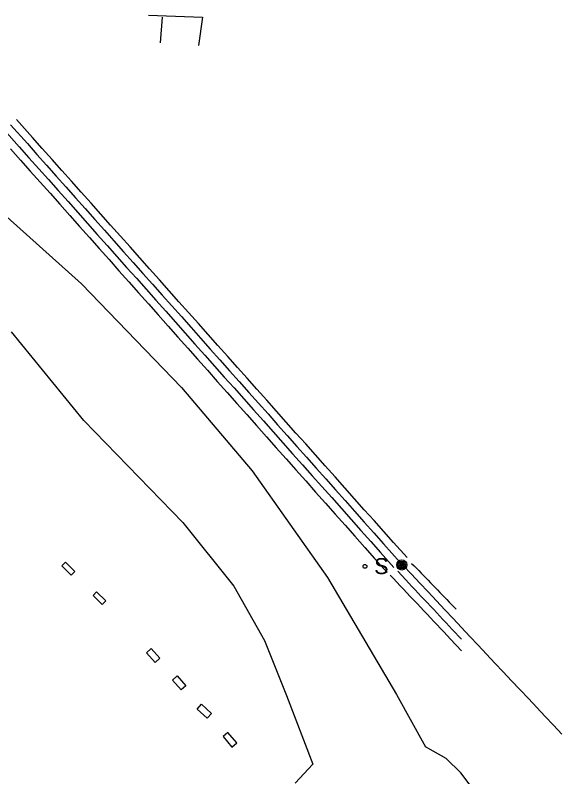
# Model space of a CAD drawing. Extents: x 368532 to 392481, y 10654822 to 10676899.
# Drawn here: x 371921.3 to 372125.9, y 10673073.1 to 10673358.3 of the extents above; entities that cross this region are included whole.
import ezdxf

# ---------------------------------------------------------------- set-up
doc = ezdxf.new("R2010")
doc.units = 0
for name, color, linetype in [('p_Catenary', 7, 'Continuous'), ('p_dtm retaining wall', 7, 'Continuous'), ('p_road conc barrier', 7, 'Continuous'), ('p_road dirt road', 7, 'Continuous'), ('p_structure sign', 7, 'Continuous'), ('p_utility general pole', 7, 'Continuous')]:
    doc.layers.add(name, color=color, linetype=linetype)

msp = doc.modelspace()

# ---------------------------------------------------------------- linework, layer by layer
at = {"layer": 'p_Catenary'}
for points in [[(372067.97, 10673155.13), (372062.92, 10673160.8), (372059.26, 10673164.9), (372055.61, 10673169), (372051.96, 10673173.1), (372048.31, 10673177.2), (372044.66, 10673181.3), (372041, 10673185.4), (372037.35, 10673189.5), (372033.7, 10673193.6), (372030.05, 10673197.7), (372026.4, 10673201.8), (372022.74, 10673205.9), (372019.09, 10673210), (372015.44, 10673214.1), (372011.79, 10673218.2), (372008.14, 10673222.3), (372004.48, 10673226.4), (372000.83, 10673230.5), (371997.18, 10673234.6), (371993.53, 10673238.7), (371989.88, 10673242.8), (371986.22, 10673246.9), (371982.57, 10673251), (371978.92, 10673255.1), (371975.27, 10673259.2), (371971.62, 10673263.3), (371967.96, 10673267.4), (371964.31, 10673271.5), (371960.66, 10673275.6), (371957.01, 10673279.7), (371953.36, 10673283.8), (371949.7, 10673287.9), (371946.05, 10673292), (371942.4, 10673296.1), (371938.75, 10673300.2), (371935.1, 10673304.3), (371931.44, 10673308.4), (371927.79, 10673312.5), (371921.82, 10673319.21)], [(371917.16, 10673315.39), (371922.8, 10673309.04), (371926.46, 10673304.93), (371930.11, 10673300.83), (371933.77, 10673296.72), (371937.42, 10673292.61), (371941.08, 10673288.51), (371944.73, 10673284.4), (371948.39, 10673280.29), (371952.04, 10673276.18), (371955.7, 10673272.08), (371959.35, 10673267.97), (371963.01, 10673263.86), (371966.66, 10673259.76), (371970.32, 10673255.65), (371973.97, 10673251.54), (371977.63, 10673247.43), (371981.28, 10673243.33), (371984.94, 10673239.22), (371988.59, 10673235.11), (371992.25, 10673231.01), (371995.9, 10673226.9), (371999.56, 10673222.79), (372003.21, 10673218.68), (372006.87, 10673214.58), (372010.52, 10673210.47), (372014.18, 10673206.36), (372017.83, 10673202.26), (372021.49, 10673198.15), (372025.14, 10673194.04), (372028.8, 10673189.93), (372032.45, 10673185.83), (372036.11, 10673181.72), (372039.76, 10673177.61), (372043.42, 10673173.51), (372047.07, 10673169.4), (372050.72, 10673165.29), (372054.38, 10673161.18), (372058.03, 10673157.08), (372063.01, 10673151.49)], [(371919.59, 10673317.25), (371925.85, 10673310.2), (371929.46, 10673306.15), (371933.06, 10673302.1), (371936.66, 10673298.05), (371940.26, 10673294), (371943.87, 10673289.95), (371947.47, 10673285.9), (371951.07, 10673281.85), (371954.68, 10673277.8), (371958.28, 10673273.75), (371961.88, 10673269.7), (371965.49, 10673265.65), (371969.09, 10673261.6), (371972.69, 10673257.55), (371976.3, 10673253.5), (371979.9, 10673249.45), (371983.5, 10673245.4), (371987.11, 10673241.35), (371990.71, 10673237.3), (371994.31, 10673233.25), (371997.92, 10673229.2), (372001.52, 10673225.15), (372005.12, 10673221.1), (372008.72, 10673217.05), (372012.33, 10673213), (372015.93, 10673208.95), (372019.53, 10673204.9), (372023.14, 10673200.85), (372026.74, 10673196.8), (372030.34, 10673192.75), (372033.95, 10673188.69), (372037.55, 10673184.64), (372041.15, 10673180.59), (372044.76, 10673176.54), (372048.36, 10673172.49), (372051.96, 10673168.44), (372055.57, 10673164.39), (372059.17, 10673160.34), (372065.42, 10673153.32)], [(371919.61, 10673308.21), (371923.29, 10673304.06), (371926.97, 10673299.92), (371930.65, 10673295.77), (371934.34, 10673291.63), (371938.02, 10673287.48), (371941.7, 10673283.34), (371945.38, 10673279.19), (371949.06, 10673275.04), (371952.74, 10673270.9), (371956.43, 10673266.75), (371960.11, 10673262.61), (371963.79, 10673258.46), (371967.47, 10673254.32), (371971.15, 10673250.17), (371974.83, 10673246.03), (371978.52, 10673241.88), (371982.2, 10673237.74), (371985.88, 10673233.59), (371989.56, 10673229.45), (371993.24, 10673225.3), (371996.93, 10673221.15), (372000.61, 10673217.01), (372004.29, 10673212.86), (372007.97, 10673208.72), (372011.65, 10673204.57), (372015.33, 10673200.43), (372019.02, 10673196.28), (372022.7, 10673192.14), (372026.38, 10673187.99), (372030.06, 10673183.85), (372033.74, 10673179.7), (372037.42, 10673175.55), (372041.11, 10673171.41), (372044.79, 10673167.26), (372048.47, 10673163.12), (372052.15, 10673158.97), (372055.83, 10673154.83), (372060.51, 10673149.57)], [(372069.69, 10673152.98), (372070.57, 10673152.08), (372071.45, 10673151.17), (372072.33, 10673150.27), (372073.2, 10673149.36), (372074.08, 10673148.46), (372074.96, 10673147.56), (372075.84, 10673146.65), (372076.72, 10673145.75), (372077.6, 10673144.84), (372078.48, 10673143.94), (372079.36, 10673143.04), (372080.24, 10673142.13), (372081.11, 10673141.23), (372081.99, 10673140.32), (372082.87, 10673139.42), (372083.75, 10673138.51), (372084.63, 10673137.61), (372085.51, 10673136.71), (372086.39, 10673135.8)], [(372064.46, 10673150.04), (372067.49, 10673146.81), (372068.65, 10673145.58), (372069.81, 10673144.34), (372070.97, 10673143.1), (372072.13, 10673141.87), (372073.29, 10673140.63), (372074.45, 10673139.39), (372075.61, 10673138.15), (372076.77, 10673136.92), (372077.93, 10673135.68), (372079.09, 10673134.44), (372080.25, 10673133.21), (372081.41, 10673131.97), (372082.57, 10673130.73), (372083.73, 10673129.5), (372084.89, 10673128.26), (372086.05, 10673127.02), (372087.22, 10673125.78), (372088.38, 10673124.55)], [(372066.51, 10673152.25), (372069.64, 10673148.93), (372072.76, 10673145.6), (372075.89, 10673142.27), (372079.01, 10673138.94), (372082.13, 10673135.61), (372085.26, 10673132.29), (372088.38, 10673128.96), (372091.5, 10673125.63), (372094.63, 10673122.3), (372097.75, 10673118.97), (372100.88, 10673115.65), (372104, 10673112.32), (372107.12, 10673108.99), (372110.25, 10673105.66), (372113.37, 10673102.33), (372116.5, 10673099.01), (372119.62, 10673095.68), (372122.74, 10673092.35), (372125.87, 10673089.02)], [(372061.69, 10673148.6), (372062.94, 10673147.27), (372064.19, 10673145.94), (372065.44, 10673144.61), (372066.69, 10673143.27), (372067.94, 10673141.94), (372069.19, 10673140.61), (372070.44, 10673139.27), (372071.69, 10673137.94), (372072.94, 10673136.61), (372074.19, 10673135.27), (372075.44, 10673133.94), (372076.69, 10673132.61), (372077.94, 10673131.27), (372079.19, 10673129.94), (372080.44, 10673128.61), (372081.69, 10673127.28), (372082.94, 10673125.94), (372084.19, 10673124.61), (372088.32, 10673120.2)]]:
    msp.add_lwpolyline(points, dxfattribs=at)
at = {"layer": 'p_dtm retaining wall'}
for p, q in [((371971.2, 10673358.31), (371991.42, 10673357.61)), ((371975.71, 10673348.01), (371976.46, 10673357.55)), ((371991.42, 10673357.61), (371989.86, 10673346.91))]:
    msp.add_line(p, q, dxfattribs=at)
at = {"layer": 'p_road conc barrier'}
for p, q in [((371940.18, 10673153.43), (371938.77, 10673152.05)), ((371943.62, 10673149.93), (371940.18, 10673153.43)), ((371938.77, 10673152.05), (371942.21, 10673148.55)), ((371942.21, 10673148.55), (371943.62, 10673149.93)), ((371951.78, 10673142.27), (371950.43, 10673140.89)), ((371955.2, 10673138.9), (371951.78, 10673142.27)), ((371950.43, 10673140.89), (371953.84, 10673137.52)), ((371953.84, 10673137.52), (371955.2, 10673138.9)), ((371972.16, 10673121.11), (371970.39, 10673119.52)), ((371975.44, 10673117.46), (371972.16, 10673121.11)), ((371970.39, 10673119.52), (371973.67, 10673115.87)), ((371973.67, 10673115.87), (371975.44, 10673117.46)), ((371980.16, 10673109.27), (371981.93, 10673110.83)), ((371981.93, 10673110.83), (371985.18, 10673107.15)), ((371983.41, 10673105.58), (371980.16, 10673109.27)), ((371985.18, 10673107.15), (371983.41, 10673105.58)), ((371989.45, 10673098.43), (371991.08, 10673100.21)), ((371993.16, 10673095.04), (371989.45, 10673098.43)), ((371991.08, 10673100.21), (371994.78, 10673096.81)), ((371994.78, 10673096.81), (371993.16, 10673095.04)), ((372000.89, 10673089.61), (371999.11, 10673088.09)), ((371999.11, 10673088.09), (372002.42, 10673084.2)), ((372004.2, 10673085.71), (372000.89, 10673089.61)), ((372002.42, 10673084.2), (372004.2, 10673085.71))]:
    msp.add_line(p, q, dxfattribs=at)
at = {"layer": 'p_road dirt road'}
for p, q in [((371890.1, 10673307.86), (371946.08, 10673257.64)), ((371946.08, 10673257.64), (371983.59, 10673218.89)), ((371946.98, 10673206.55), (371919.89, 10673239.76)), ((371983.59, 10673218.89), (372010.03, 10673187.62)), ((371946.98, 10673206.55), (371984.04, 10673168.28)), ((372010.03, 10673187.62), (372038.22, 10673147.67)), ((371984.04, 10673168.28), (372003.19, 10673144.45)), ((372038.22, 10673147.67), (372063.99, 10673103.86)), ((372003.19, 10673144.45), (372014.62, 10673124.08)), ((372014.62, 10673124.08), (372022.88, 10673103.51)), ((372022.88, 10673103.51), (372032.75, 10673077.72)), ((372063.99, 10673103.86), (372074.91, 10673084.29)), ((372082.57, 10673079.87), (372074.91, 10673084.29)), ((372088.09, 10673074.48), (372082.57, 10673079.87)), ((372032.75, 10673077.72), (372026.06, 10673070.63)), ((372094.77, 10673065.72), (372088.09, 10673074.48))]:
    msp.add_line(p, q, dxfattribs=at)
at = {"layer": 'p_structure sign'}
msp.add_circle((372052.22, 10673151.85), 0.713, dxfattribs=at)
at = {"layer": 'p_utility general pole'}
for radius in [1.9, 1.44, 0.973, 0.539, 0.192]:
    msp.add_circle((372065.98, 10673152.39), radius, dxfattribs=at)

# ---------------------------------------------------------------- texts
at = {"layer": 'p_structure sign'}
msp.add_text('S', height=6, dxfattribs=at).set_placement((372055.68, 10673148.96))

doc.saveas('drawing.dxf')
